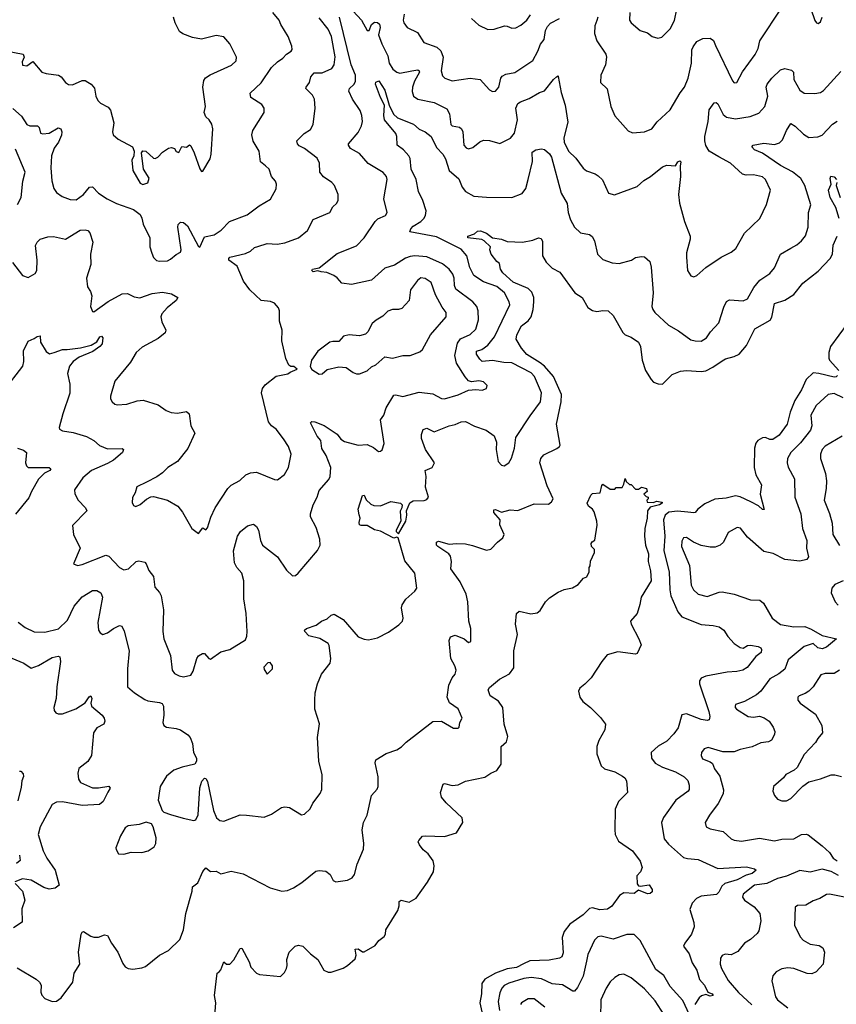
# Model space of a CAD drawing. Extents: x 2133461 to 2293071, y 753526 to 916327.
# Tile 285 of 459: x 2206947 to 2212420, y 875506 to 882107. Entities that reach past the tile are written whole.
import ezdxf

# ---------------------------------------------------------------- set-up
doc = ezdxf.new("R2010")
doc.units = 0

msp = doc.modelspace()

# ---------------------------------------------------------------- linework, layer by layer
at = {"layer": '0CON10XD'}
for points in [[(2211035.6, 882155), (2211034.2, 882105), (2211044, 882085), (2211105, 882035.7), (2211155, 882018), (2211185, 881993.8), (2211223.9, 881983.9), (2211250.7, 881989.3), (2211307.1, 882045), (2211335, 882102.5), (2211367.8, 882255)], [(2206902.3, 881512.3), (2206960, 881460), (2206995, 881404.4), (2207015.5, 881395.5), (2207066.2, 881395), (2207077.1, 881385), (2207086.7, 881346.7), (2207102, 881342), (2207145, 881346.7), (2207205, 881382.7), (2207223.1, 881375), (2207229.2, 881355), (2207227.1, 881332.9), (2207208.2, 881285), (2207179.1, 881245), (2207160, 881195), (2207156.7, 881115), (2207163.2, 881026.8), (2207177.1, 880975), (2207195, 880948.8), (2207231.5, 880921.5), (2207285, 880900.8), (2207325, 880900), (2207375.8, 880935), (2207415, 880984), (2207435, 880987.5), (2207475, 880943.5), (2207534.3, 880905), (2207595, 880874.6), (2207710.8, 880835), (2207755, 880801.2), (2207765.7, 880775.7), (2207775.6, 880735.6), (2207818.6, 880645), (2207820, 880585), (2207831.7, 880541.7), (2207845, 880513.3), (2207865, 880492), (2207885, 880487.5), (2207938.8, 880491.2), (2207958.8, 880501.2), (2207995, 880533.3), (2208025, 880547.5), (2208030, 880565), (2208006.5, 880715), (2208008.9, 880735), (2208025, 880749.5), (2208045, 880747.1), (2208071.5, 880725), (2208145, 880586.7), (2208155, 880582.5), (2208185, 880651.2), (2208251.2, 880665), (2208297.1, 880695), (2208352.5, 880755), (2208471.2, 880798.8), (2208551.7, 880858.3), (2208627.3, 880902.7), (2208665, 880972.5), (2208667.5, 881005), (2208662, 881025), (2208635.8, 881055.8), (2208620, 881105), (2208595, 881127.5), (2208560, 881155), (2208551.2, 881225), (2208512.3, 881292.3), (2208503.8, 881335), (2208508.8, 881365), (2208586, 881485), (2208586, 881515), (2208569.1, 881539.1), (2208496.7, 881585), (2208492, 881615), (2208566, 881684), (2208635, 881785.8), (2208675, 881824.2), (2208711.2, 881848.8), (2208735, 881876.2), (2208766.7, 881895), (2208773.6, 881906.4), (2208770.5, 881930.5), (2208746, 881995), (2208696.2, 882075), (2208686, 882105), (2208643.3, 882155)], [(2209181.8, 882165), (2209237.9, 882105), (2209275, 882034), (2209288.8, 882035), (2209305.7, 882075), (2209325, 882090), (2209345, 882088.9), (2209357.7, 882077.7), (2209363.8, 882055), (2209352.3, 882005), (2209374.2, 881944.2), (2209414.5, 881865), (2209422.2, 881815), (2209448.9, 881775), (2209475, 881755.5), (2209495, 881749.3), (2209575, 881764.2)], [(2209524.5, 882145), (2209518.1, 882105), (2209521.9, 882085), (2209545, 882054.3), (2209612.1, 882022.1), (2209655, 881953.8), (2209742.6, 881922.6), (2209769.1, 881899.1), (2209785.5, 881855), (2209771.3, 881765), (2209781.6, 881731.6), (2209795.3, 881715.3), (2209845, 881698.2), (2209965, 881715.6), (2210032.5, 881705), (2210095, 881635.8), (2210115, 881625.7), (2210135, 881628.1), (2210157.9, 881655), (2210171.5, 881715), (2210181.6, 881728.4), (2210205, 881741.1), (2210265, 881752.2), (2210386, 881834), (2210420.5, 881895), (2210437.6, 881942.4), (2210462.5, 881975), (2210471.8, 882035), (2210485, 882062.2), (2210505, 882082.9), (2210565, 882114.5)], [(2209975.8, 882115), (2210025, 882070.8), (2210085, 882040.8), (2210126.8, 882043.2), (2210195.9, 882065.9), (2210215, 882064), (2210245, 882050), (2210271.7, 882051.7), (2210305, 882069.4), (2210345, 882104.2), (2210370.2, 882139.8)], [(2210822.2, 882125), (2210815, 882101.2), (2210800.5, 882065), (2210799.4, 882015), (2210815.6, 881965.6), (2210875.7, 881875.7), (2210880.8, 881855), (2210872, 881805), (2210842, 881735), (2210840, 881685), (2210885, 881642.5), (2210909.2, 881525), (2210935, 881463.3), (2211025, 881361.2), (2211055, 881348.8), (2211135, 881356), (2211184.2, 881375.8), (2211218.5, 881421.5), (2211306.3, 881503.7), (2211372.6, 881617.4), (2211401.9, 881655), (2211427.8, 881715), (2211449.6, 881815), (2211452.7, 881905), (2211459.5, 881925), (2211485, 881960), (2211525, 881982), (2211575, 881983.8), (2211597.3, 881967.3), (2211610, 881935), (2211725, 881696.2), (2211735, 881683.8), (2211752.5, 881685), (2211791.9, 881758.1), (2211876.5, 881873.5), (2211897.1, 881915), (2211907.3, 881965), (2212051.5, 882185)], [(2212249.8, 882179.8), (2212275, 882102.5), (2212287.5, 882085), (2212298.3, 882081.7), (2212315, 882092.5), (2212325, 882123.3)], [(2206840.7, 879619.3), (2206967.9, 879785), (2206974.5, 879815), (2206973.6, 879886.4), (2207005, 879952.5), (2207045, 879968.8), (2207065, 879984), (2207085, 879988), (2207087.3, 879945), (2207125, 879882), (2207146.9, 879866.9), (2207178, 879875), (2207235, 879896.9), (2207265, 879895.6), (2207355, 879908.2), (2207425.7, 879924.3), (2207465, 879947.3), (2207485, 879980.8), (2207495, 879985.9), (2207503.8, 879975), (2207500.5, 879935), (2207485, 879916.1), (2207436.4, 879883.6), (2207346.9, 879845), (2207305.5, 879815), (2207281.5, 879785), (2207268, 879735), (2207283.6, 879663.6), (2207283.6, 879603.6), (2207235.5, 879464.5), (2207212.5, 879372.5), (2207215, 879362.5), (2207235, 879351.2), (2207305, 879339.4), (2207395, 879312.3), (2207444.2, 879285), (2207483, 879253), (2207535, 879230.6), (2207635, 879232.5), (2207642.5, 879225), (2207635.7, 879205), (2207576.2, 879153.8), (2207535, 879131.8), (2207427.8, 879085), (2207370, 879035), (2207314, 878955), (2207317.7, 878927.7), (2207338.8, 878885), (2207388.8, 878835), (2207396.2, 878815), (2207301.2, 878715), (2207308.8, 878655), (2207352, 878565), (2207308.3, 878458.3), (2207335, 878448.8), (2207365, 878454.3), (2207525, 878517.5), (2207545, 878510.8), (2207615.3, 878435.3), (2207645, 878417.8), (2207675.5, 878424.5), (2207727.5, 878475), (2207745, 878478), (2207785, 878470), (2207795, 878460), (2207813.3, 878415), (2207844.4, 878375), (2207853.6, 878303.6), (2207885, 878265.8), (2207894.5, 878245), (2207910.3, 878149.7), (2207906, 878005), (2207912.5, 877955), (2207956.9, 877845), (2207969.2, 877745), (2207984.5, 877724.5), (2208015, 877707.1), (2208045, 877702.2), (2208095, 877712.9), (2208110.9, 877739.1), (2208135, 877824.2), (2208145, 877841.2), (2208173, 877857), (2208185, 877858.8), (2208215, 877823.3), (2208225, 877820), (2208295, 877870), (2208355.9, 877884.1), (2208460, 877950), (2208470, 877975), (2208470.6, 878005), (2208464.6, 878125), (2208449.1, 878225), (2208450, 878345), (2208436.5, 878396.5), (2208402.2, 878435), (2208387.8, 878465), (2208380, 878545), (2208405.8, 878644.2), (2208426.2, 878675), (2208475, 878714), (2208513.9, 878723.9), (2208535, 878710), (2208548, 878685), (2208561.1, 878615), (2208574.4, 878585), (2208674.2, 878505), (2208735, 878416), (2208775, 878378.8), (2208795, 878381.2), (2208814.2, 878395.8), (2208942.4, 878547.6), (2208960, 878585), (2208958.1, 878625), (2208935, 878703.3), (2208896.7, 878775), (2208896, 878795), (2208912.9, 878855), (2208940.6, 878905), (2208955, 878950), (2209020, 879025), (2209027.1, 879045), (2209031.9, 879105), (2209002.2, 879185), (2208971.7, 879231.7), (2208964.3, 879285), (2208941.5, 879315), (2208896.7, 879405), (2208905, 879413.3), (2208925, 879410), (2208986.9, 879386.9), (2209075, 879328), (2209099.2, 879295), (2209125, 879279.4), (2209215, 879254.2), (2209275, 879258), (2209318.7, 879238.7), (2209352.3, 879212.3), (2209365, 879213.3), (2209375.7, 879224.3), (2209389.2, 879265), (2209365.7, 879425), (2209388, 879455), (2209404.2, 879505), (2209455, 879589.2), (2209467.3, 879592.7), (2209515, 879581.8), (2209625, 879610.8), (2209715, 879598.2), (2209775, 879567.5), (2209795, 879565.5), (2209885, 879591.9), (2209955, 879623.1), (2210005, 879628.6), (2210047, 879623), (2210075.6, 879634.4), (2210080, 879655), (2210055, 879678.1), (2210025, 879685.5), (2209975, 879679.4), (2209955, 879685.7), (2209931.9, 879711.9), (2209874.7, 879804.7), (2209862.5, 879855), (2209881.1, 879938.9), (2209902, 879968), (2209965, 879996.4), (2210005, 880031.4), (2210021.3, 880095), (2210020.4, 880155), (2210011.8, 880185), (2209985, 880215.5), (2209870.9, 880300.9), (2209861.1, 880325), (2209858.8, 880375), (2209850.7, 880400.7), (2209824.6, 880435), (2209780.9, 880470.9), (2209675, 880518), (2209595, 880523.9), (2209565, 880519.6), (2209532.6, 880507.4), (2209458, 880462), (2209395, 880440.8), (2209305, 880360.5), (2209171.7, 880331.7), (2209105, 880341.2), (2209075, 880376.7), (2209052.7, 880392.7), (2209005, 880411.4), (2208967.7, 880417.7), (2208945, 880423.8), (2208915, 880415.8), (2208904.4, 880425), (2208910, 880435), (2208955, 880443.3), (2209075, 880538.8), (2209205, 880591.1), (2209255.8, 880644.2), (2209329.5, 880755), (2209348.2, 880771.8), (2209398, 880795), (2209410.8, 880815), (2209386.5, 880905), (2209410.8, 881035), (2209406, 881055), (2209383.3, 881083.3), (2209283.4, 881143.4), (2209225, 881210.5), (2209164.4, 881244.4), (2209151.2, 881265), (2209151.2, 881275), (2209215, 881350), (2209238.9, 881395), (2209244.4, 881425), (2209240.5, 881465), (2209229.2, 881499.2), (2209177.5, 881575), (2209152.9, 881627.1), (2209156.9, 881645), (2209187, 881673), (2209197.8, 881692.2), (2209197.9, 881735), (2209167.7, 881805), (2209089.6, 882125)], [(2206865, 881897.1), (2206970, 881875), (2206977.5, 881855), (2206963.3, 881825), (2206965, 881802.5), (2206995, 881797.5), (2207035, 881827.5), (2207095, 881756.2), (2207125, 881746.2), (2207207.5, 881735), (2207225, 881723.3), (2207253.8, 881685), (2207275, 881672.5), (2207300.5, 881669.5), (2207365, 881698.8), (2207385, 881698.8), (2207405, 881688.8), (2207426.2, 881675), (2207447.9, 881647.9), (2207457.5, 881595), (2207470, 881565), (2207487.9, 881547.9), (2207540.3, 881520.3), (2207555, 881500), (2207578, 881415), (2207568.8, 881355), (2207573.8, 881335), (2207606.7, 881305), (2207704.1, 881254.1), (2207713.8, 881225), (2207711.2, 881195), (2207698.8, 881165), (2207706, 881095), (2207755, 881011.2), (2207771.7, 881001.7), (2207805, 881012.5), (2207814.5, 881045), (2207777.9, 881105), (2207763.8, 881215), (2207772.1, 881227.9), (2207792, 881225), (2207845, 881178), (2207855, 881176.2), (2207873.3, 881185), (2207905, 881220), (2207945, 881246.7), (2207965, 881250), (2207983.6, 881243.6), (2207995, 881223.3), (2208013, 881217), (2208033.9, 881256.1), (2208065, 881252.5), (2208085, 881267.5), (2208095, 881262.5), (2208117.5, 881215), (2208155, 881107.5), (2208165, 881090), (2208175, 881092.5), (2208224, 881175), (2208231.4, 881205), (2208240.8, 881375), (2208235, 881407.5), (2208216.2, 881435), (2208193.8, 881455), (2208184.2, 881484.2), (2208191.4, 881525), (2208173.8, 881655), (2208181.3, 881698.7), (2208193.1, 881716.9), (2208222.7, 881737.3), (2208367.2, 881802.8), (2208398.3, 881831.7), (2208400.8, 881855), (2208356, 881945), (2208315, 881992), (2208265, 882000), (2208165, 881976.2), (2208105, 881988.6), (2208041.3, 882011.3), (2208017.4, 882027.4), (2207989.1, 882085), (2207978.1, 882125)], [(2208919.7, 881749.7), (2208975, 881750), (2209040, 881780), (2209055.8, 881804.2), (2209062.4, 881857.6), (2209035.8, 881994.2), (2209015, 882042.9), (2208955, 882119.6)], [(2206898.7, 880478.7), (2206965, 880392), (2207005, 880378.8), (2207050, 880405), (2207062.5, 880425), (2207064.4, 880495), (2207053.1, 880593.1), (2207065, 880616), (2207084, 880635), (2207135, 880651.5), (2207174.5, 880654.5), (2207255, 880636.2), (2207352.5, 880695), (2207385, 880698), (2207405, 880693.3), (2207417.7, 880677.7), (2207437.1, 880615), (2207422.5, 880535), (2207423.3, 880465), (2207395.8, 880375), (2207402.5, 880315), (2207422, 880285), (2207430, 880255), (2207422, 880185), (2207435, 880150), (2207445, 880147.5), (2207541.2, 880218.8), (2207635, 880270), (2207670.3, 880270.3), (2207715, 880249.4), (2207753.4, 880243.4), (2207835, 880271.8), (2207905, 880280.8), (2207965, 880269.4), (2208006, 880245), (2207995.8, 880225), (2207935, 880175.8), (2207900.8, 880135), (2207892.9, 880115), (2207899.2, 880080.8), (2207926.5, 880025), (2207922.2, 880007.8), (2207875, 879970.6), (2207769.1, 879910.9), (2207728.8, 879875), (2207688.8, 879811.2), (2207585, 879682.5), (2207556.4, 879583.6), (2207556.7, 879565), (2207566.7, 879545), (2207585, 879528.8), (2207600, 879525), (2207665, 879529.2), (2207735, 879552), (2207775, 879556), (2207874.3, 879524.3), (2207927.9, 879487.9), (2207963.2, 879473.2), (2208005, 879470), (2208065, 879479.4), (2208084, 879465), (2208094, 879385), (2208120.8, 879335), (2208075, 879231.2), (2208005, 879145.8), (2207940, 879105), (2207905, 879070), (2207867, 879043), (2207797.5, 879007.5), (2207732.5, 878975), (2207722, 878935), (2207704.1, 878904.1), (2207700.5, 878870.5), (2207710.5, 878850.5), (2207725, 878843.8), (2207755, 878856.2), (2207797, 878893), (2207825, 878908.6), (2207845, 878910.8), (2207936.8, 878886.8), (2208006.7, 878845), (2208038.8, 878805), (2208100, 878695), (2208145, 878662.5), (2208175, 878700), (2208195, 878687.5), (2208205, 878700), (2208228.3, 878771.7), (2208257.5, 878835), (2208341.2, 878965), (2208364.3, 878985.7), (2208423, 879017), (2208463.3, 879055), (2208495, 879070), (2208535, 879073.8), (2208655, 879024), (2208675, 879021.2), (2208722.7, 879057.3), (2208749.2, 879105), (2208767.1, 879195), (2208749.2, 879245), (2208715, 879296), (2208665, 879361.2), (2208635, 879384), (2208615, 879411.2), (2208567.1, 879605), (2208575.4, 879635), (2208591.2, 879658.8), (2208665, 879717.1), (2208745, 879732.5), (2208760, 879745), (2208807.5, 879765), (2208785, 879782.5), (2208765, 879782.5), (2208750.7, 879790.7), (2208730, 879835), (2208702.9, 879955), (2208705.8, 880025), (2208688, 880085), (2208689.2, 880155), (2208682.5, 880175), (2208655, 880207.5), (2208627.4, 880217.4), (2208565, 880223.6), (2208488.6, 880295), (2208448.1, 880355), (2208405, 880454), (2208348.9, 880495), (2208347.8, 880505), (2208356, 880515), (2208461.1, 880538.9), (2208494, 880555), (2208520, 880580), (2208542.5, 880587.5), (2208605, 880605.7), (2208672.4, 880602.4), (2208725, 880610), (2208815, 880644.5), (2208875.3, 880694.7), (2208915, 880766.9), (2209026.7, 880815), (2209045, 880852.5), (2209070, 880875), (2209081.2, 880895), (2209081.4, 880935), (2209057.1, 880995), (2209038, 881015), (2208982.8, 881052.8), (2208959.2, 881085), (2208956.7, 881145), (2208939.8, 881179.8), (2208855, 881243.8), (2208820.9, 881260.9), (2208809.2, 881275), (2208804, 881295), (2208852.9, 881345), (2208895, 881371.4), (2208913.3, 881405), (2208927.3, 881515), (2208922.9, 881575), (2208910.3, 881600.3), (2208865.5, 881645), (2208866.5, 881655), (2208890.5, 881685), (2208897.7, 881725), (2208919.7, 881749.7)], [(2209575, 881764.2), (2209615, 881770.4), (2209624.4, 881765), (2209626.1, 881756.1), (2209592.9, 881695), (2209579.1, 881655), (2209576.5, 881625), (2209585.7, 881595), (2209614.7, 881574.7), (2209725, 881551.5), (2209809.4, 881509.4), (2209827.1, 881475), (2209837.5, 881405), (2209845.7, 881395.7), (2209895, 881385.8), (2209908, 881375), (2209917.5, 881355), (2209924.4, 881265), (2209938.3, 881248.3), (2209955, 881241.2), (2209985, 881250), (2210031.3, 881288.7), (2210055, 881299.2), (2210095, 881298), (2210165, 881276), (2210236.5, 881313.5), (2210263.4, 881346.6), (2210283.9, 881435), (2210272.5, 881515), (2210285.4, 881544.6), (2210303, 881557), (2210362.2, 881577.8), (2210431.1, 881618.9), (2210465, 881629.1), (2210525, 881705.4), (2210545, 881724.2), (2210555, 881730), (2210556, 881726), (2210575, 881620), (2210603.3, 881535), (2210619.7, 881419.7), (2210593.3, 881315), (2210595.6, 881285), (2210624.4, 881225), (2210675, 881178), (2210722.4, 881112.4), (2210745, 881094.2), (2210804.4, 881074.4), (2210825, 881060.8), (2210852.7, 881032.7), (2210893.3, 880945), (2210933.9, 880933.9), (2211085, 880988.1), (2211130.8, 881029.2), (2211174, 881055), (2211255, 881121.2), (2211285, 881131.2), (2211341.7, 881128.3), (2211357.5, 881155), (2211371.7, 881161.7), (2211377.5, 881155), (2211372.5, 881125), (2211376.1, 881056.1), (2211361.4, 880935), (2211368.1, 880878.1), (2211402, 880755), (2211440.8, 880655), (2211441.4, 880635), (2211416.8, 880543.2), (2211415.6, 880515), (2211422.5, 880425), (2211445, 880390), (2211465, 880383.8), (2211485, 880391.2), (2211545, 880446), (2211648.8, 880515), (2211715, 880547.5), (2211746.8, 880573.2), (2211803.6, 880676.4), (2211908.1, 880775), (2211953, 880867), (2211979.4, 880965), (2211944.2, 881035), (2211925, 881052.9), (2211865, 881066.4), (2211815, 881064.5), (2211790.5, 881070.5), (2211710.6, 881145), (2211631.7, 881188.3), (2211566.9, 881225), (2211545, 881263.8), (2211539.1, 881295), (2211539.6, 881325), (2211560.8, 881425), (2211566.7, 881503.3), (2211600.5, 881549.5), (2211615, 881551.8), (2211625, 881543.3), (2211661.4, 881471.4), (2211685, 881453.8), (2211745, 881443.5), (2211842.7, 881457.3), (2211900.2, 881479.8), (2211941.4, 881525), (2211961.8, 881595), (2211950.6, 881655), (2211955.8, 881675), (2211987.1, 881715), (2212045, 881772), (2212075, 881780), (2212119.7, 881769.7), (2212132.5, 881755), (2212136.2, 881705), (2212175.6, 881635), (2212205, 881614.5), (2212275, 881611.5), (2212315, 881618.9), (2212335, 881631.9), (2212449.4, 881760.6)], [(2209222, 878788), (2209216.2, 878825), (2209245, 878917.5), (2209255, 878920), (2209268.3, 878888.3), (2209299.7, 878859.7), (2209319.7, 878849.7), (2209365, 878848), (2209435, 878877.5), (2209500, 878865), (2209510, 878855), (2209508.8, 878835), (2209497, 878813), (2209502.5, 878745), (2209470, 878685), (2209470, 878675), (2209485, 878660), (2209534.2, 878745), (2209542.7, 878785), (2209540, 878815), (2209561.1, 878868.9), (2209585, 878880.5), (2209656.9, 878883.1), (2209675, 878890), (2209686, 878905), (2209666.1, 878973.9), (2209670.8, 879045), (2209663.8, 879085), (2209712.5, 879105), (2209726.7, 879135), (2209667.5, 879225), (2209639.7, 879299.7), (2209639.4, 879325), (2209651.4, 879358.6), (2209675, 879369.5), (2209725, 879343.5), (2209825, 879384.4), (2209865, 879392.2), (2209905, 879410), (2209935, 879412.9), (2209995, 879382.9), (2210074.2, 879354.2), (2210126.8, 879316.8), (2210143.1, 879275), (2210141.1, 879225), (2210154.2, 879145), (2210175, 879120), (2210195, 879116.2), (2210225, 879136.2), (2210242.6, 879167.4), (2210263.3, 879235), (2210271.4, 879305), (2210367.9, 879452.1), (2210438.2, 879545), (2210444.1, 879605.9), (2210396.9, 879715), (2210375, 879740.4), (2210245, 879806.1), (2210192, 879808), (2210115, 879821.6), (2210046.5, 879816.5), (2210030.3, 879830.3), (2210007.8, 879865), (2210009.1, 879885), (2210045, 879896.8), (2210085.6, 879924.4), (2210128.3, 879981.7), (2210231.1, 880195), (2210228.1, 880215), (2210196.9, 880275), (2210145, 880318.2), (2210055, 880350.4), (2209991.7, 880391.8), (2209964.2, 880445), (2209944.5, 880525), (2209905, 880567.5), (2209740.9, 880650.9), (2209562.5, 880685), (2209568.9, 880705), (2209585, 880723.6), (2209635.8, 880754.2), (2209655, 880773.1), (2209666.9, 880795), (2209671.1, 880825), (2209648.2, 880895), (2209618.9, 880955), (2209605, 881036.2), (2209571.3, 881105), (2209564.4, 881175.6), (2209555.5, 881195), (2209519.1, 881235), (2209478, 881265), (2209475.4, 881325), (2209468.8, 881345), (2209392.4, 881435), (2209386.5, 881465), (2209391.6, 881535), (2209364.3, 881585), (2209330.9, 881675), (2209335, 881687.5), (2209355, 881696.2), (2209394.3, 881635), (2209422.9, 881535), (2209452.7, 881472.7), (2209480.1, 881450.1), (2209586, 881406), (2209625, 881372.5), (2209665.4, 881355.4), (2209705, 881322.9), (2209740.2, 881250.2), (2209783.6, 881205), (2209801.5, 881175), (2209824.6, 881095), (2209890.5, 881040.5), (2209912.1, 880985), (2209935, 880954.4), (2209990, 880925), (2210075, 880917.5), (2210245, 880915.5), (2210315, 880941.4), (2210339.4, 880975), (2210355.6, 881035), (2210384.1, 881155.9), (2210381.6, 881218.4), (2210405.7, 881235), (2210445, 881240.7), (2210465, 881237.3), (2210498.8, 881208.8), (2210511.6, 881185), (2210575.4, 880945), (2210615.4, 880875.4), (2210623.3, 880815), (2210637.9, 880765), (2210665, 880716.2), (2210705, 880678.8), (2210765, 880666), (2210782.7, 880652.7), (2210799.2, 880625), (2210819.2, 880535), (2210855, 880499.2), (2210917.3, 880477.3), (2210965, 880472.9), (2211048, 880495), (2211075, 880512.9), (2211115, 880520), (2211135, 880516.2), (2211171.2, 880485), (2211178.8, 880448.8), (2211191.8, 880275), (2211184.4, 880185), (2211189.4, 880165), (2211203.8, 880143.8), (2211295, 880059.2), (2211361.7, 880021.7), (2211445, 879960.8), (2211473, 879953), (2211515, 879952.9), (2211550, 879975), (2211575.8, 880015), (2211632.5, 880075), (2211665, 880180), (2211685, 880218.6), (2211705, 880227.8), (2211795, 880221.8), (2211824.2, 880235), (2211867.9, 880312.1), (2211908.3, 880361.7), (2211973.7, 880406.3), (2212005, 880442.5), (2212046, 880534), (2212115, 880576), (2212155, 880597.5), (2212186.4, 880623.6), (2212212.4, 880657.6), (2212231.9, 880715), (2212234.4, 880815), (2212248.6, 880865), (2212209.5, 880995), (2212181.9, 881041.9), (2212126.1, 881086.1), (2212045, 881130.4), (2211925, 881212.9), (2211871.2, 881235), (2211853.3, 881255), (2211862.5, 881265), (2211935, 881279.6), (2212005, 881271.4), (2212038.7, 881281.3), (2212058.3, 881301.7), (2212085, 881363.3), (2212115, 881410), (2212145, 881394), (2212199.8, 881339.8), (2212235, 881317.8), (2212295, 881321.5), (2212325, 881333.1), (2212395, 881405.7), (2212425, 881425.8)], [(2206931.7, 880868.3), (2206956.8, 880915), (2206968.9, 881025), (2206983.1, 881085), (2206919, 881239)], [(2212439.3, 880775), (2212417.2, 880847.2), (2212378.2, 880915), (2212367.1, 880965), (2212385.8, 881005), (2212378, 881042), (2212382.5, 881057.5), (2212405, 881052.9), (2212421.4, 881035)], [(2212424.2, 881015.8), (2212418.6, 880995), (2212446, 880915)], [(2206930.3, 875750.3), (2207058, 875675), (2207080, 875655), (2207091.4, 875635), (2207088.3, 875588.3), (2207095, 875566.2), (2207115.6, 875545.6), (2207165, 875524.2), (2207195, 875525.8), (2207225, 875549.2), (2207304.3, 875655), (2207313.4, 875715), (2207350, 875775), (2207341.8, 875855), (2207359.4, 875975), (2207365, 875988.8), (2207375, 875993.8), (2207425, 875962), (2207445, 875956.2), (2207475, 875956.2), (2207515, 875971.2), (2207535, 875966.7), (2207562.5, 875915), (2207605.4, 875855.4), (2207638.8, 875778.8), (2207655, 875756.2), (2207675, 875746), (2207705, 875742), (2207765, 875751.2), (2207790.5, 875759.5), (2207883.9, 875836.1), (2207943.6, 875866.4), (2208020.5, 875939.5), (2208045.5, 876004.5), (2208061.5, 876115), (2208103.3, 876263.3), (2208106.1, 876293.9), (2208140.3, 876319.7), (2208175, 876396.7), (2208195, 876420), (2208226.1, 876396.1), (2208265, 876398), (2208295, 876381.2), (2208365, 876398), (2208445, 876380.8), (2208626.3, 876286.3), (2208705, 876263.8), (2208741.7, 876268.3), (2208782.3, 876287.7), (2208838, 876322), (2208932.2, 876397.8), (2208955, 876402.7), (2208997.8, 876397.8), (2209028.8, 876375), (2209048.8, 876335), (2209066.1, 876326.1), (2209145, 876337.5), (2209175, 876354), (2209190, 876375), (2209209.2, 876445), (2209250.8, 876545), (2209254.2, 876585), (2209242, 876675), (2209251.2, 876725), (2209275.6, 876774.4), (2209304.2, 876905), (2209342.3, 876947.7), (2209348.8, 876965), (2209350.5, 877030.5), (2209330, 877125), (2209334.3, 877145), (2209402.7, 877187.3), (2209475, 877211.8), (2209505, 877231.5), (2209536.2, 877263.8), (2209715, 877402.7), (2209775, 877404), (2209855, 877356.2), (2209885, 877357.5), (2209892.5, 877365), (2209897.5, 877395), (2209913.3, 877425), (2209900.8, 877450.8), (2209885, 877486.2), (2209828.1, 877528.1), (2209812.5, 877565), (2209822.2, 877645), (2209845.4, 877694.6), (2209865, 877718.8), (2209871.5, 877745), (2209864.4, 877775), (2209835.5, 877825), (2209824.3, 877945.7), (2209835, 877970), (2209865, 877980), (2209925, 877956.2), (2209955, 877931.2), (2209970.7, 877939.3), (2209970.6, 878025), (2209957.1, 878075), (2209950.8, 878205), (2209938.9, 878255), (2209898, 878338), (2209836, 878425), (2209840.8, 878475), (2209835, 878510), (2209822.5, 878525), (2209750, 878575), (2209741.4, 878585), (2209740, 878605), (2209755, 878611.1), (2209825, 878590.6), (2209875, 878596.2), (2209935, 878592.5), (2209982.7, 878582.7), (2210075, 878551.2), (2210105, 878556.7), (2210150, 878605), (2210185.9, 878634.1), (2210193.3, 878655), (2210165, 878720), (2210167.5, 878755), (2210125, 878802.5), (2210125, 878820), (2210135, 878822.5), (2210175, 878806), (2210235, 878822), (2210285, 878817.5), (2210395, 878861.1), (2210490.2, 878859.8), (2210511.4, 878875), (2210521.9, 878895), (2210482.8, 878982.8), (2210432.3, 879135), (2210440, 879165), (2210459.9, 879190.1), (2210547.8, 879232.2), (2210565.5, 879244.5), (2210570, 879255), (2210543.6, 879395), (2210576.6, 879545), (2210578, 879595), (2210523.7, 879715), (2210465.1, 879785.1), (2210435.8, 879805.8), (2210345, 879862), (2210310.4, 879905), (2210274.5, 879965), (2210279.1, 879995), (2210311.2, 880055), (2210355, 880088.5), (2210374.3, 880115.7), (2210388.9, 880165), (2210393.6, 880215), (2210392.1, 880245), (2210380.1, 880280.1), (2210355, 880304.8), (2210255, 880346.8), (2210185, 880410), (2210170.5, 880435), (2210162.5, 880472.5), (2210145, 880485.8), (2210106.2, 880535), (2210097.5, 880565), (2210102.5, 880585), (2210060, 880625), (2210045, 880634), (2209950, 880645), (2209950, 880655), (2209995, 880671.4), (2210015, 880690), (2210035, 880692.5), (2210076.6, 880676.6), (2210115, 880644.2), (2210175, 880635.8), (2210215, 880619.2), (2210315.8, 880615.8), (2210385, 880628.8), (2210425, 880643.8), (2210441.2, 880641.2), (2210450, 880620), (2210450.6, 880525), (2210475, 880480.8), (2210515, 880441.9), (2210568, 880415), (2210668, 880275), (2210716.2, 880245), (2210755, 880176.7), (2210785, 880156.7), (2210815, 880150), (2210855, 880158), (2210890, 880155), (2210924.1, 880124.1), (2210988.8, 880008.8), (2211004.4, 879994.4), (2211045, 879978), (2211094.3, 879944.3), (2211106.8, 879916.8), (2211119.2, 879825), (2211142, 879755), (2211178, 879695), (2211195, 879678), (2211225, 879665.8), (2211255, 879664.2), (2211320.9, 879729.1), (2211375, 879751.5), (2211415, 879756), (2211515, 879748.2), (2211545, 879752.9), (2211592.8, 879777.2), (2211655, 879820), (2211676.3, 879833.7), (2211735, 879849.4), (2211768, 879865), (2211817.4, 879922.6), (2211874.6, 880035.4), (2211976.8, 880093.2), (2211986.8, 880113.2), (2212005, 880203.3), (2212075, 880225.7), (2212134.7, 880265.3), (2212195, 880340), (2212298.9, 880421.1), (2212377.8, 880505), (2212393.9, 880536.1), (2212397.9, 880595), (2212425.3, 880654.7)], [(2208955, 879731.2), (2208975, 879733.8), (2209008.3, 879761.7), (2209085, 879778.8), (2209135, 879776), (2209182.3, 879742.3), (2209205, 879733.3), (2209225, 879733.8), (2209275, 879753.8), (2209305, 879778.8), (2209335, 879794), (2209395, 879845.8), (2209445, 879837.5), (2209515, 879855.7), (2209564.2, 879855.8), (2209629.7, 879880.3), (2209645.8, 879895), (2209700, 879995), (2209805.7, 880115), (2209805, 880143.3), (2209778.9, 880178.9), (2209733.1, 880263.1), (2209704, 880345), (2209665, 880372.5), (2209635, 880375.8), (2209612.1, 880357.9), (2209566, 880295), (2209556.7, 880225), (2209508.8, 880171.2), (2209485, 880163.8), (2209445, 880164), (2209415, 880154), (2209381.7, 880118.3), (2209337, 880093), (2209310.3, 880069.7), (2209281.4, 880015), (2209265, 879998.6), (2209225, 879988.1), (2209155, 879994.2), (2209116.7, 879985), (2209085, 879949.2), (2209045, 879950), (2209025.8, 879944.2), (2208944.3, 879885.7), (2208902.5, 879825), (2208893, 879783), (2208905, 879762.5), (2208955, 879731.2)], [(2212492.3, 880067.7), (2212380.8, 879915), (2212369.7, 879875), (2212368.9, 879838.9), (2212374.7, 879824.7), (2212436.2, 879755)], [(2212302, 879735), (2212265, 879738.5), (2212217.8, 879695), (2212185.6, 879625), (2212141.2, 879555), (2212110.8, 879475), (2212091.5, 879395), (2212037.5, 879322.5), (2211995, 879292.3), (2211975, 879292.7), (2211944.4, 879305.6), (2211925, 879304.4), (2211893.8, 879286.2), (2211881.4, 879268.6), (2211871.1, 879235), (2211869.4, 879105), (2211881.4, 879055), (2211917.6, 878987.6), (2211908.8, 878925), (2211936.4, 878823.6), (2211925, 878824), (2211897.6, 878847.6), (2211848, 878875), (2211775, 878908.8), (2211745, 878914.6), (2211680.7, 878899.3), (2211605, 878891.8), (2211537.9, 878862.1), (2211491.4, 878825), (2211475, 878803.8), (2211465, 878800), (2211425.3, 878805.3), (2211355, 878812.4), (2211298.6, 878805), (2211274, 878785), (2211260.9, 878755), (2211271.2, 878645), (2211264.8, 878545), (2211300.6, 878405), (2211303.9, 878285), (2211311.8, 878245), (2211357.6, 878137.6), (2211385, 878104), (2211515, 878052.9), (2211595, 878045.7), (2211635.7, 878035.7), (2211666.7, 878015), (2211692.7, 877972.7), (2211736.2, 877925), (2211775, 877898.8), (2211795, 877894), (2211825, 877910.6), (2211845, 877914.4), (2211895.7, 877905.7), (2211913.3, 877895), (2211918.8, 877885), (2211916.7, 877865), (2211881.3, 877838.7), (2211823.5, 877765), (2211792.5, 877745), (2211753.6, 877736.4), (2211688, 877732), (2211545, 877706.9), (2211515, 877693.1), (2211502.2, 877675), (2211502.5, 877655), (2211565, 877470), (2211571.4, 877435), (2211567, 877413), (2211555, 877408), (2211515, 877415.6), (2211415, 877454.2), (2211385, 877447.5), (2211359.5, 877360.5), (2211331.7, 877318.3), (2211285, 877270), (2211225, 877236.2), (2211178.8, 877195), (2211180.6, 877155), (2211205, 877123.1), (2211255, 877095.6), (2211341.2, 877065), (2211399.8, 877029.8), (2211425.5, 877005.5), (2211434, 876975), (2211432.9, 876945), (2211426.9, 876935), (2211344.3, 876875), (2211261.1, 876758.9), (2211248, 876725), (2211266.9, 876615), (2211295, 876579.2), (2211395, 876491.1), (2211422.6, 876482.6), (2211495, 876476.2), (2211625, 876417.3), (2211818.3, 876428.3), (2211872.5, 876415), (2211883.3, 876405), (2211855, 876381.8), (2211815, 876372.5), (2211755, 876340.9), (2211673.5, 876316.5), (2211651.7, 876298.3), (2211632.1, 876257.9), (2211617.6, 876242.4), (2211515, 876231.5), (2211483.1, 876215), (2211454.3, 876185), (2211438.8, 876141.2), (2211465.5, 876055), (2211467.5, 876025), (2211448.5, 875975), (2211404, 875915), (2211396, 875895), (2211433.5, 875845), (2211443.3, 875816.7), (2211453.8, 875785), (2211485.3, 875735), (2211502.4, 875672.4), (2211537.5, 875635), (2211558, 875588), (2211588, 875575), (2211595.7, 875565), (2211575, 875561.5), (2211545, 875571.8), (2211517.5, 875562.5), (2211500.6, 875549.4), (2211471.8, 875505)], [(2212428.7, 879721.3), (2212418.1, 879711.9), (2212405, 879711.5), (2212302, 879735)], [(2212465, 879570.8), (2212405, 879600), (2212365, 879593.5), (2212285, 879520), (2212248.9, 879455), (2212256.4, 879385), (2212247.5, 879355), (2212179.1, 879270.9), (2212114.6, 879205.4), (2212093.3, 879165), (2212090.5, 879135), (2212096.4, 879106.4), (2212139.8, 879029.8), (2212142.5, 878905), (2212182.5, 878795), (2212193.6, 878695), (2212222.2, 878615), (2212221.1, 878565), (2212232.5, 878505), (2212221.7, 878488.3), (2212175, 878477.8), (2212075, 878487.5), (2211997.6, 878527.6), (2211935, 878542.1), (2211825, 878638.6), (2211777, 878697), (2211755, 878702.5), (2211695, 878670), (2211664.2, 878605), (2211641.2, 878585), (2211608.5, 878571.5), (2211575, 878570), (2211515, 878582.1), (2211463.2, 878603.2), (2211415, 878634.4), (2211395, 878632.5), (2211385, 878610), (2211381.8, 878575), (2211435, 878448.8), (2211446.7, 878315), (2211463.1, 878285), (2211495, 878255.5), (2211555, 878240.9), (2211635, 878270), (2211655, 878271.1), (2211734.7, 878254.7), (2211845, 878216.5), (2211906.3, 878216.3), (2211930.8, 878195), (2211990, 878095), (2212045, 878051.4), (2212135, 878035.7), (2212208.3, 878038.3), (2212251.5, 878021.5), (2212325, 877977.7), (2212422, 877955), (2212355, 877900.6), (2212325, 877889.6), (2212295, 877895.5), (2212265, 877925.2), (2212203.5, 877905), (2212098.2, 877815), (2212075, 877752), (2212035, 877720.6), (2211975, 877687.5), (2211915, 877605.8), (2211885, 877580), (2211805, 877536.2), (2211745, 877516.2), (2211741.2, 877505), (2211741.2, 877495), (2211750, 877485), (2211830, 877435), (2211865, 877430), (2211905, 877437.1), (2211937.2, 877427.2), (2211968.8, 877405), (2211996, 877365), (2212007.5, 877335), (2212005.8, 877314.2), (2211985, 877276.7), (2211965, 877265.8), (2211915, 877258.5), (2211855, 877231.1), (2211775, 877213.5), (2211735, 877197.5), (2211658.7, 877198.7), (2211562.2, 877227.8), (2211535, 877218), (2211515.6, 877195), (2211513.5, 877175), (2211522.5, 877152.5), (2211575, 877131.9), (2211589.7, 877119.7), (2211604.4, 877085), (2211638.6, 877035), (2211663.8, 876943.8), (2211662.1, 876917.9), (2211628.3, 876851.7), (2211570, 876775), (2211541.2, 876725), (2211546.7, 876695), (2211575, 876682.5), (2211662.5, 876665), (2211716.1, 876616.1), (2211735.9, 876605.9), (2211785, 876600), (2211905, 876618.6), (2212005, 876602.9), (2212055, 876612.9), (2212135, 876615.6), (2212186.7, 876645), (2212217.4, 876647.4), (2212231.8, 876641.8), (2212325, 876567.5), (2212373.1, 876523.1), (2212398.1, 876485), (2212425, 876467.7)], [(2212460, 879315), (2212345, 879248.6), (2212324.4, 879225), (2212313.3, 879195), (2212313.3, 879165), (2212347.3, 879065), (2212353.6, 879015), (2212352.1, 878965), (2212337.8, 878885), (2212375.3, 878795.3), (2212392.7, 878732.7), (2212397.3, 878655), (2212441.5, 878581.5)], [(2206931.5, 879235), (2206971.9, 879221.9), (2206992.5, 879205), (2206987.1, 879135), (2206992.5, 879115), (2207003.8, 879105), (2207145, 879105.4), (2207156.7, 879096.7), (2207148.6, 879085), (2207112.9, 879067.1), (2207073.9, 879026.1), (2207025.6, 878945), (2207007.8, 878902.2), (2206919.1, 878790.9)], [(2210817.3, 878717.3), (2210815.7, 878745), (2210797.1, 878807.1), (2210785.5, 878825.5), (2210760, 878845), (2210750, 878865), (2210775, 878920), (2210785, 878930), (2210837.5, 878935), (2210847.5, 878985), (2210855, 878992.5), (2210905, 878960), (2210935, 878960), (2210945, 878970), (2210985, 878970), (2210997, 878993), (2211005, 879030), (2211011.7, 879011.7), (2211035, 878990), (2211045, 878990), (2211075, 878960), (2211095, 878960), (2211115, 878972.5), (2211147.5, 878965), (2211152.5, 878945), (2211130, 878925), (2211145, 878910), (2211160, 878905), (2211160, 878895), (2211150, 878885), (2211151.7, 878871.7), (2211195, 878871.2), (2211215, 878878.8), (2211251.7, 878871.7), (2211252.5, 878865), (2211236, 878855), (2211171.4, 878838.6), (2211154.3, 878815), (2211153.3, 878765), (2211137.3, 878695), (2211134.4, 878645), (2211141.1, 878585), (2211160.4, 878525), (2211158.9, 878475), (2211175, 878412.5), (2211178.2, 878345), (2211111.1, 878235), (2211103.7, 878186.3), (2211085, 878126.7), (2211041.2, 878075), (2211044, 878055), (2211097, 877957), (2211112, 877915), (2211085, 877857.5), (2211075, 877853.3), (2210955, 877868.6), (2210885, 877848.1), (2210848.8, 877805), (2210777.3, 877695), (2210735, 877651.1), (2210700, 877625), (2210691.5, 877605), (2210701.5, 877565), (2210721.1, 877535), (2210773.1, 877495), (2210838.8, 877428.8), (2210872.5, 877385), (2210869.4, 877345), (2210827.8, 877275), (2210815.8, 877235), (2210815.7, 877185), (2210844.4, 877104.4), (2210866.7, 877085), (2210935, 877064.4), (2210986.4, 877036.4), (2211003.4, 877023.4), (2211014.2, 877005), (2211020, 876925), (2210960, 876865), (2210937.8, 876815), (2210935.5, 876675.5), (2210938.6, 876645), (2210959.5, 876599.5), (2211054.5, 876534.5), (2211105.6, 876465), (2211117.7, 876422.3), (2211106.7, 876395), (2211082.7, 876367.3), (2211085, 876312.5), (2211095, 876300), (2211105, 876297.5), (2211165, 876306.7), (2211186.2, 876275), (2211185, 876260), (2211171.7, 876248.3), (2211155, 876247.5), (2211095, 876270), (2211065, 876249.2), (2210995, 876254.3), (2210966, 876235), (2210915.4, 876164.6), (2210887.3, 876142.7), (2210835, 876139.3), (2210785, 876152.5), (2210765, 876147.3), (2210723.8, 876105), (2210635, 876044.2), (2210596.1, 875995), (2210583.4, 875953.4), (2210589.1, 875850.9), (2210580, 875825), (2210564.5, 875815.5), (2210495, 875800.9), (2210365, 875797.4), (2210323.1, 875776.9), (2210277.3, 875752.7), (2210215, 875743.8), (2210135, 875715.5), (2210065.4, 875675), (2210043.3, 875645), (2210041.1, 875575), (2210030.6, 875515), (2210053.3, 875415)], [(2206938.1, 878068.1), (2206985, 878032.2), (2207045, 878003.3), (2207115, 878000.4), (2207206.8, 878023.2), (2207267.9, 878082.1), (2207311.5, 878175), (2207365, 878236.7), (2207435, 878280.8), (2207465, 878280), (2207491.4, 878265), (2207503.1, 878235), (2207471.2, 878065), (2207475.8, 878015), (2207485.8, 877995.8), (2207505, 877986), (2207535, 877996), (2207575, 878026), (2207615, 878045.8), (2207631.2, 878041.2), (2207647.7, 878007.7), (2207681.8, 877875), (2207669.2, 877755), (2207670, 877635), (2207716.2, 877595), (2207785, 877550), (2207805, 877541.5), (2207885, 877530), (2207901.7, 877521.7), (2207910.8, 877505), (2207912.5, 877445), (2207906.1, 877396.1), (2207913.3, 877375), (2207930, 877365), (2207995, 877355.8), (2208025.5, 877345.5), (2208073, 877313), (2208089.2, 877295), (2208104.4, 877255), (2208112.9, 877195), (2208132.5, 877155), (2208132.9, 877135), (2208120, 877115), (2208035, 877095.6), (2207980, 877075), (2207932, 877035), (2207888.8, 876965), (2207878.8, 876905), (2207876.2, 876875), (2207902.5, 876805), (2207914.1, 876794.1), (2207957.7, 876777.7), (2208043.2, 876753.2), (2208115, 876738.6), (2208127.9, 876742.1), (2208143.9, 876776.1), (2208155, 876957.5), (2208168.3, 877001.7), (2208185, 877022.5), (2208195, 877020), (2208205, 877000), (2208245.7, 876805), (2208265.4, 876755.4), (2208288.3, 876738.3), (2208315, 876734.2), (2208425, 876777.1), (2208467.5, 876775), (2208585, 876761.4), (2208635, 876780.8), (2208702.5, 876825), (2208725, 876828.8), (2208755, 876826.2), (2208835, 876776.7), (2208855, 876780), (2208894.1, 876815.9), (2208912, 876855), (2208960.9, 876919.1), (2208972.5, 876945), (2208974.2, 877044.2), (2208952.2, 877135), (2208943.8, 877295), (2208955.5, 877385.5), (2208925.8, 877484.2), (2208924.3, 877545.7), (2208928, 877595), (2208942, 877655), (2208970.3, 877719.7), (2209027.5, 877792.5), (2209032.5, 877825), (2209021.7, 877911.7), (2209014.2, 877925), (2208957.8, 877957.8), (2208885.9, 877975.9), (2208858, 878005), (2208856.7, 878015), (2208870, 878025), (2208935, 878048.5), (2208969.2, 878075), (2209008.8, 878091.2), (2209035, 878115.6), (2209055, 878121.9), (2209114.4, 878085), (2209215, 877970.5), (2209255, 877952.9), (2209285, 877950.4), (2209345, 877962.7), (2209418.3, 878001.7), (2209489.1, 878050.9), (2209512, 878075), (2209518, 878095), (2209507, 878163), (2209509.4, 878185), (2209535, 878221.4), (2209596.2, 878275), (2209608, 878295), (2209595, 878396.2), (2209528.9, 878478.9), (2209483.3, 878633.3), (2209475, 878637.5), (2209455, 878632), (2209365, 878678), (2209325, 878687.1), (2209275, 878716.7), (2209235, 878716.2), (2209225, 878721.2), (2209221.2, 878735), (2209230, 878765), (2209222, 878788)], [(2208245, 875313.8), (2208261.2, 875515), (2208253.3, 875565), (2208270, 875715), (2208285, 875722.5), (2208295, 875736.7), (2208315, 875790), (2208334, 875774), (2208355, 875776), (2208381.4, 875805), (2208425, 875880), (2208435, 875883.3), (2208485, 875790), (2208495.8, 875755), (2208535, 875713.8), (2208555, 875706), (2208695, 875692.5), (2208721.7, 875718.3), (2208735.8, 875745), (2208740.8, 875765), (2208736.4, 875806.4), (2208752.5, 875855), (2208794.2, 875895.8), (2208815, 875903.3), (2208845, 875896.7), (2208895, 875843.8), (2208945, 875806.2), (2208985, 875733.8), (2209015, 875722), (2209035, 875722), (2209115, 875748), (2209144.3, 875765.7), (2209195, 875810), (2209202.9, 875835), (2209195, 875876.2), (2209215, 875877.1), (2209245, 875856.7), (2209255, 875856.7), (2209330.3, 875899.7), (2209355, 875933.3), (2209389.5, 875960.5), (2209398.8, 875975), (2209400, 876005), (2209481.2, 876135), (2209491.2, 876165), (2209491.2, 876195), (2209503, 876203), (2209558.3, 876191.7), (2209605, 876216.7), (2209680.6, 876325), (2209721.4, 876395), (2209724.4, 876434.4), (2209717.2, 876467.2), (2209685.5, 876515.5), (2209651.7, 876541.7), (2209626.7, 876575), (2209617.5, 876595), (2209622.5, 876605), (2209647.5, 876632.5), (2209663.9, 876636.1), (2209795, 876631.2), (2209873.6, 876656.4), (2209917.5, 876725), (2209912.5, 876755), (2209805, 876856), (2209774, 876895), (2209766.2, 876925), (2209785, 876982.5), (2209795, 876986.7), (2209845, 876972), (2209885, 876978), (2209935, 877001.2), (2210065, 877028.8), (2210103.9, 877056.1), (2210145, 877074), (2210174.2, 877115), (2210174, 877235), (2210208.6, 877265), (2210217.6, 877302.4), (2210193.8, 877385), (2210184.7, 877495), (2210155, 877538.7), (2210100.4, 877575), (2210087.5, 877615), (2210095, 877629.1), (2210163.1, 877685), (2210229.6, 877720.4), (2210257.7, 877762.3), (2210259.4, 877875), (2210283.6, 877985), (2210269.4, 878055), (2210276.2, 878125), (2210295, 878141.2), (2210373, 878123), (2210415, 878130.6), (2210435, 878147.1), (2210470, 878205), (2210498, 878232), (2210555, 878268.9), (2210595.9, 878285.9), (2210652.5, 878297.5), (2210689.3, 878320.7), (2210725, 878362.5), (2210748.3, 878371.7), (2210762.5, 878405), (2210762.5, 878435), (2210770, 878445), (2210773, 878477), (2210800, 878535), (2210800, 878555), (2210780, 878575), (2210777.5, 878595), (2210783.6, 878606.4), (2210801.7, 878618.3), (2210817.3, 878717.3)], [(2212465, 878345.8), (2212410.2, 878319.8), (2212390, 878295), (2212385.8, 878265), (2212411.4, 878205), (2212431.2, 878181.2)], [(2206895, 877825.8), (2206975, 877793.8), (2207025, 877760), (2207072.6, 877777.4), (2207165, 877831.9), (2207205, 877840), (2207216.2, 877835), (2207220.8, 877805), (2207195.4, 877635.4), (2207192.7, 877555), (2207176.7, 877495), (2207178.6, 877475), (2207189.7, 877459.7), (2207205, 877452.5), (2207234.1, 877454.1), (2207322.4, 877487.6), (2207385, 877526), (2207412.2, 877567.8), (2207425, 877573.8), (2207431.1, 877555), (2207424.3, 877525), (2207428.1, 877505), (2207499.2, 877445), (2207514, 877425), (2207518, 877405), (2207510, 877385), (2207465, 877358.6), (2207442.5, 877325), (2207429.4, 877175), (2207405, 877134), (2207343.2, 877086.8), (2207337.1, 877055), (2207340.6, 877015), (2207355, 876992.2), (2207435, 876957.8), (2207475, 876957.1), (2207545, 876967.5), (2207552.5, 876955), (2207537.5, 876927.5), (2207505.6, 876865), (2207482.5, 876845), (2207365, 876837.8), (2207235, 876862.2), (2207195, 876861.1), (2207165.8, 876845), (2207083.8, 876696.2), (2207070.6, 876645), (2207105.4, 876535.4), (2207128.5, 876485), (2207185.3, 876405.3), (2207210.8, 876305), (2207185.5, 876284.5), (2207145, 876278.9), (2207108.3, 876288.3), (2207025, 876338.5), (2206965, 876346.9), (2206913.6, 876326.4)], [(2208605, 877720), (2208642.5, 877755), (2208642.5, 877775), (2208625, 877797.5), (2208610, 877795), (2208583.6, 877766.4), (2208585, 877750), (2208605, 877720)], [(2212442, 877745), (2212405, 877724.4), (2212345, 877723.1), (2212315.6, 877714.4), (2212265.4, 877634.6), (2212235.4, 877604.6), (2212210.5, 877590.5), (2212170, 877575), (2212161.2, 877565), (2212161.2, 877545), (2212176.7, 877525), (2212281.4, 877451.4), (2212322, 877375), (2212326.2, 877325), (2212295, 877288.8), (2212279.5, 877260.5), (2212205, 877181.2), (2212157.3, 877092.7), (2212136.7, 877075), (2212082.4, 877047.6), (2212065, 877023.8), (2212000, 876965), (2211994.3, 876935), (2212006, 876905), (2212025, 876880.8), (2212055, 876870.6), (2212085, 876870), (2212114.2, 876885), (2212195, 876968.8), (2212235, 876997.5), (2212315, 877018.1), (2212385, 877044.3), (2212410, 877045), (2212455, 877034)], [(2206945, 877070), (2206955, 877070), (2206970.7, 877050.7), (2206973, 877033), (2206961.2, 877005), (2206958, 876962), (2206935, 876870)], [(2207645, 876512.5), (2207695, 876526.2), (2207765, 876523.3), (2207807.5, 876535), (2207847.7, 876562.3), (2207860, 876585), (2207861.7, 876621.7), (2207842.5, 876695), (2207830, 876715), (2207795, 876726.7), (2207748.3, 876711.7), (2207675, 876703.3), (2207655, 876690), (2207622, 876635), (2207592.5, 876555), (2207593, 876543), (2207610, 876515), (2207645, 876512.5)], [(2206946.9, 876505), (2206949.5, 876470.5), (2206925, 876449.1)], [(2212435, 876368.5), (2212385, 876395.6), (2212325, 876411.6), (2212245, 876391), (2212175, 876402.4), (2212085, 876364.7), (2212025, 876348.6), (2211955, 876314.7), (2211870.8, 876305), (2211795.8, 876245), (2211792.2, 876225), (2211804.4, 876205), (2211868.3, 876158.3), (2211906.7, 876115), (2211914.4, 876065), (2211900.5, 875999.5), (2211889.7, 875980.3), (2211845, 875941.2), (2211804.3, 875915.7), (2211760.9, 875859.1), (2211715, 875838), (2211675, 875841.2), (2211655, 875833.8), (2211644.2, 875815), (2211642.5, 875775), (2211650.6, 875745), (2211694.4, 875665), (2211764.5, 875585), (2211852.7, 875502.7)], [(2206917.5, 876315), (2206966.2, 876265), (2206982, 876205), (2206962.5, 876145), (2206964.5, 876055.5), (2206905, 876018.6)], [(2212575, 876203.6), (2212375, 876244.4), (2212355, 876241.4), (2212310, 876215), (2212265, 876199.2), (2212215, 876170), (2212160.7, 876169.3), (2212145, 876157.5), (2212138.9, 876035), (2212178.9, 875955), (2212197.1, 875935), (2212245, 875909.5), (2212305, 875899.5), (2212328.6, 875885), (2212341.4, 875855), (2212331.9, 875775), (2212285, 875724.2), (2212255, 875709.4), (2212225, 875712.2), (2212134.1, 875745.9), (2212095, 875751.4), (2212055, 875744.2), (2212017, 875723), (2211995, 875696.7), (2211987.9, 875662.1), (2212011.8, 875555), (2212025.9, 875535.9), (2212095, 875483.1)], [(2211435, 875435.8), (2211390.9, 875530.9), (2211306.7, 875625), (2211265, 875699.5), (2211209.9, 875739.9), (2211105, 875933.1), (2211065, 875973.1), (2211015, 875972.9), (2210925, 875941.5), (2210845, 875962.5), (2210821.7, 875958.3), (2210800, 875935), (2210755, 875840), (2210745.6, 875794.4), (2210722.3, 875695), (2210685, 875617.5), (2210665, 875592.9), (2210655, 875593.3), (2210585, 875636.9), (2210515, 875643.1), (2210445, 875675.9), (2210375, 875685.9), (2210325, 875678.2), (2210225, 875647.8), (2210195, 875632.9), (2210178.8, 875615), (2210165, 875583.8), (2210153.8, 875525), (2210163.8, 875465)], [(2211265.2, 875435.2), (2211205, 875529.5), (2211135, 875609.4), (2211045, 875682.9), (2210995, 875707.1), (2210965, 875702.9), (2210935.4, 875684.6), (2210905, 875655.8), (2210876.9, 875615), (2210842.7, 875535), (2210838.5, 875415)], [(2210467.5, 875487.5), (2210395, 875542.9), (2210355, 875541.8), (2210310, 875515), (2210303.8, 875505)]]:
    msp.add_lwpolyline(points, dxfattribs=at)

doc.saveas('drawing.dxf')
